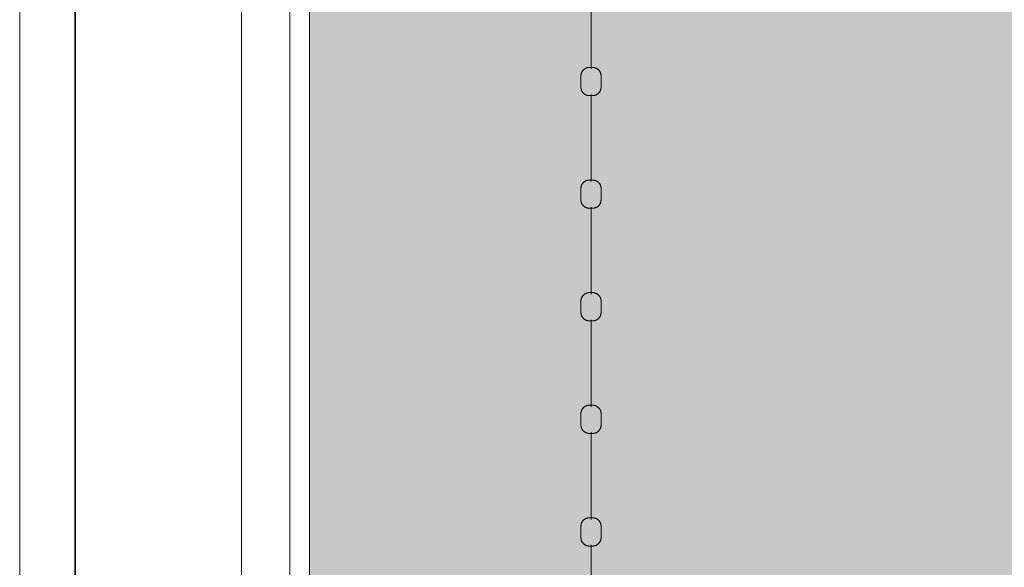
# Model space of a CAD drawing. Header units: millimetres. Extents: x 2016 to 102618, y -16590 to 68005.
# Tile 330 of 654: x 67985 to 69734, y 48157 to 49130. Entities that reach past the tile are written whole.
import ezdxf

# ---------------------------------------------------------------- set-up
doc = ezdxf.new("R2010")
doc.units = ezdxf.units.MM
for name, color, linetype, lineweight in [('A-DETL', 90, 'Continuous', 18), ('A-DETL-MBND', 5, 'Continuous', 13), ('A-FLOR', 192, 'Continuous', 13), ('A-WALL', 113, 'Continuous', 13), ('Q-SPCQ', 91, 'Continuous', 13)]:
    doc.layers.add(name, color=color, linetype=linetype, lineweight=lineweight)
doc.layers.add('Water', color=131, linetype='Continuous')

# ---------------------------------------------------------------- blocks, each defined once
blk = doc.blocks.new('43_VCS_SE_goot_rooster_schuin - 28_VCS_RVS wand-gootrooster 25000mm-4108952-00 Begane grond')
at = {"layer": 'Q-SPCQ'}
for p, q in [((-10470.3, 147.1), (5257.2, 147.1)), ((5256.7, 145.8), (-10470.3, 145.8)), ((-10470.2, -148.8), (5144.4, -148.8))]:
    blk.add_line(p, q, dxfattribs=at)
blk = doc.blocks.new('89_VCS_SE_drijflijn - drijflijn-V276-00 Begane grond')
at = {"layer": 'Q-SPCQ'}
for p, q in [((-832.8, 17.8), (-853.3, 17.8)), ((-632.8, 17.8), (-653.3, 17.8)), ((-432.8, 17.8), (-453.3, 17.8)), ((-232.8, 17.8), (-253.3, 17.8)), ((-32.8, 17.8), (-53.3, 17.8)), ((-1020.1, 0), (-865.4, 0)), ((-820.1, 0), (-665.4, 0)), ((-620.1, 0), (-465.4, 0)), ((-420.1, 0), (-265.4, 0)), ((-220.1, 0), (-65.4, 0)), ((-20.1, 0), (134.6, 0)), ((-853.3, -17.8), (-832.8, -17.8)), ((-653.3, -17.8), (-632.8, -17.8)), ((-453.3, -17.8), (-432.8, -17.8)), ((-253.3, -17.8), (-232.8, -17.8)), ((-53.3, -17.8), (-32.8, -17.8))]:
    blk.add_line(p, q, dxfattribs=at)
at = {"layer": 'Q-SPCQ', "flags": 128}
for points in [[(-868.1, 3), (-868.1, 3.6), (-868.1, 4.2), (-868, 4.8), (-867.9, 5.4), (-867.8, 5.9), (-867.7, 6.5), (-867.5, 7.1), (-867.4, 7.7), (-867.2, 8.2), (-867, 8.8), (-866.7, 9.3), (-866.4, 9.9), (-866.2, 10.4), (-865.9, 10.9), (-865.5, 11.4), (-865.2, 11.9), (-864.8, 12.3), (-864.4, 12.8), (-864, 13.2), (-863.6, 13.6), (-863.2, 14.1), (-862.7, 14.4), (-862.3, 14.8), (-861.8, 15.2), (-861.3, 15.5), (-860.8, 15.8), (-860.3, 16.1), (-859.7, 16.4), (-859.2, 16.6), (-858.7, 16.8), (-858.1, 17), (-857.5, 17.2), (-857, 17.4), (-856.4, 17.5), (-855.8, 17.6), (-855.2, 17.7), (-854.6, 17.8), (-854, 17.8), (-853.4, 17.8), (-853.3, 17.8)], [(-832.8, 17.8), (-832.2, 17.8), (-831.6, 17.8), (-831.1, 17.7), (-830.5, 17.7), (-829.9, 17.5), (-829.3, 17.4), (-828.8, 17.3), (-828.2, 17.1), (-827.6, 16.9), (-827.1, 16.7), (-826.6, 16.4), (-826, 16.2), (-825.5, 15.9), (-825, 15.6), (-824.5, 15.3), (-824, 14.9), (-823.6, 14.6), (-823.1, 14.2), (-822.7, 13.8), (-822.3, 13.4), (-821.9, 13), (-821.5, 12.5), (-821.1, 12.1), (-820.8, 11.6), (-820.5, 11.1), (-820.1, 10.6), (-819.9, 10.1), (-819.6, 9.6), (-819.3, 9), (-819.1, 8.5), (-818.9, 7.9), (-818.7, 7.4), (-818.6, 6.8), (-818.5, 6.2), (-818.3, 5.7), (-818.3, 5.1), (-818.2, 4.5), (-818.1, 3.9), (-818.1, 3.3), (-818.1, 3.2)], [(-668.1, 3), (-668.1, 3.6), (-668.1, 4.2), (-668, 4.8), (-667.9, 5.4), (-667.8, 5.9), (-667.7, 6.5), (-667.5, 7.1), (-667.4, 7.7), (-667.2, 8.2), (-667, 8.8), (-666.7, 9.3), (-666.4, 9.9), (-666.2, 10.4), (-665.9, 10.9), (-665.5, 11.4), (-665.2, 11.9), (-664.8, 12.3), (-664.4, 12.8), (-664, 13.2), (-663.6, 13.6), (-663.2, 14.1), (-662.7, 14.4), (-662.3, 14.8), (-661.8, 15.2), (-661.3, 15.5), (-660.8, 15.8), (-660.3, 16.1), (-659.7, 16.4), (-659.2, 16.6), (-658.7, 16.8), (-658.1, 17), (-657.5, 17.2), (-657, 17.4), (-656.4, 17.5), (-655.8, 17.6), (-655.2, 17.7), (-654.6, 17.8), (-654, 17.8), (-653.4, 17.8), (-653.3, 17.8)], [(-632.8, 17.8), (-632.2, 17.8), (-631.6, 17.8), (-631.1, 17.7), (-630.5, 17.7), (-629.9, 17.5), (-629.3, 17.4), (-628.8, 17.3), (-628.2, 17.1), (-627.6, 16.9), (-627.1, 16.7), (-626.6, 16.4), (-626, 16.2), (-625.5, 15.9), (-625, 15.6), (-624.5, 15.3), (-624, 14.9), (-623.6, 14.6), (-623.1, 14.2), (-622.7, 13.8), (-622.3, 13.4), (-621.9, 13), (-621.5, 12.5), (-621.1, 12.1), (-620.8, 11.6), (-620.5, 11.1), (-620.1, 10.6), (-619.9, 10.1), (-619.6, 9.6), (-619.3, 9), (-619.1, 8.5), (-618.9, 7.9), (-618.7, 7.4), (-618.6, 6.8), (-618.5, 6.2), (-618.3, 5.7), (-618.3, 5.1), (-618.2, 4.5), (-618.1, 3.9), (-618.1, 3.3), (-618.1, 3.2)], [(-468.1, 3), (-468.1, 3.6), (-468.1, 4.2), (-468, 4.8), (-467.9, 5.4), (-467.8, 5.9), (-467.7, 6.5), (-467.5, 7.1), (-467.4, 7.7), (-467.2, 8.2), (-467, 8.8), (-466.7, 9.3), (-466.4, 9.9), (-466.2, 10.4), (-465.9, 10.9), (-465.5, 11.4), (-465.2, 11.9), (-464.8, 12.3), (-464.4, 12.8), (-464, 13.2), (-463.6, 13.6), (-463.2, 14.1), (-462.7, 14.4), (-462.3, 14.8), (-461.8, 15.2), (-461.3, 15.5), (-460.8, 15.8), (-460.3, 16.1), (-459.7, 16.4), (-459.2, 16.6), (-458.7, 16.8), (-458.1, 17), (-457.5, 17.2), (-457, 17.4), (-456.4, 17.5), (-455.8, 17.6), (-455.2, 17.7), (-454.6, 17.8), (-454, 17.8), (-453.4, 17.8), (-453.3, 17.8)], [(-432.8, 17.8), (-432.2, 17.8), (-431.6, 17.8), (-431.1, 17.7), (-430.5, 17.7), (-429.9, 17.5), (-429.3, 17.4), (-428.8, 17.3), (-428.2, 17.1), (-427.6, 16.9), (-427.1, 16.7), (-426.6, 16.4), (-426, 16.2), (-425.5, 15.9), (-425, 15.6), (-424.5, 15.3), (-424, 14.9), (-423.6, 14.6), (-423.1, 14.2), (-422.7, 13.8), (-422.3, 13.4), (-421.9, 13), (-421.5, 12.5), (-421.1, 12.1), (-420.8, 11.6), (-420.5, 11.1), (-420.1, 10.6), (-419.9, 10.1), (-419.6, 9.6), (-419.3, 9), (-419.1, 8.5), (-418.9, 7.9), (-418.7, 7.4), (-418.6, 6.8), (-418.5, 6.2), (-418.3, 5.7), (-418.3, 5.1), (-418.2, 4.5), (-418.1, 3.9), (-418.1, 3.3), (-418.1, 3.2)], [(-268.1, 3), (-268.1, 3.6), (-268.1, 4.2), (-268, 4.8), (-267.9, 5.4), (-267.8, 5.9), (-267.7, 6.5), (-267.5, 7.1), (-267.4, 7.7), (-267.2, 8.2), (-267, 8.8), (-266.7, 9.3), (-266.4, 9.9), (-266.2, 10.4), (-265.9, 10.9), (-265.5, 11.4), (-265.2, 11.9), (-264.8, 12.3), (-264.4, 12.8), (-264, 13.2), (-263.6, 13.6), (-263.2, 14.1), (-262.7, 14.4), (-262.3, 14.8), (-261.8, 15.2), (-261.3, 15.5), (-260.8, 15.8), (-260.3, 16.1), (-259.7, 16.4), (-259.2, 16.6), (-258.7, 16.8), (-258.1, 17), (-257.5, 17.2), (-257, 17.4), (-256.4, 17.5), (-255.8, 17.6), (-255.2, 17.7), (-254.6, 17.8), (-254, 17.8), (-253.4, 17.8), (-253.3, 17.8)], [(-232.8, 17.8), (-232.2, 17.8), (-231.6, 17.8), (-231.1, 17.7), (-230.5, 17.7), (-229.9, 17.5), (-229.3, 17.4), (-228.8, 17.3), (-228.2, 17.1), (-227.6, 16.9), (-227.1, 16.7), (-226.6, 16.4), (-226, 16.2), (-225.5, 15.9), (-225, 15.6), (-224.5, 15.3), (-224, 14.9), (-223.6, 14.6), (-223.1, 14.2), (-222.7, 13.8), (-222.3, 13.4), (-221.9, 13), (-221.5, 12.5), (-221.1, 12.1), (-220.8, 11.6), (-220.5, 11.1), (-220.1, 10.6), (-219.9, 10.1), (-219.6, 9.6), (-219.3, 9), (-219.1, 8.5), (-218.9, 7.9), (-218.7, 7.4), (-218.6, 6.8), (-218.5, 6.2), (-218.3, 5.7), (-218.3, 5.1), (-218.2, 4.5), (-218.1, 3.9), (-218.1, 3.3), (-218.1, 3.2)], [(-68.1, 3), (-68.1, 3.6), (-68.1, 4.2), (-68, 4.8), (-67.9, 5.4), (-67.8, 5.9), (-67.7, 6.5), (-67.5, 7.1), (-67.4, 7.7), (-67.2, 8.2), (-67, 8.8), (-66.7, 9.3), (-66.4, 9.9), (-66.2, 10.4), (-65.9, 10.9), (-65.5, 11.4), (-65.2, 11.9), (-64.8, 12.3), (-64.4, 12.8), (-64, 13.2), (-63.6, 13.6), (-63.2, 14.1), (-62.7, 14.4), (-62.3, 14.8), (-61.8, 15.2), (-61.3, 15.5), (-60.8, 15.8), (-60.3, 16.1), (-59.7, 16.4), (-59.2, 16.6), (-58.7, 16.8), (-58.1, 17), (-57.5, 17.2), (-57, 17.4), (-56.4, 17.5), (-55.8, 17.6), (-55.2, 17.7), (-54.6, 17.8), (-54, 17.8), (-53.4, 17.8), (-53.3, 17.8)], [(-32.8, 17.8), (-32.2, 17.8), (-31.6, 17.8), (-31.1, 17.7), (-30.5, 17.7), (-29.9, 17.5), (-29.3, 17.4), (-28.8, 17.3), (-28.2, 17.1), (-27.6, 16.9), (-27.1, 16.7), (-26.6, 16.4), (-26, 16.2), (-25.5, 15.9), (-25, 15.6), (-24.5, 15.3), (-24, 14.9), (-23.6, 14.6), (-23.1, 14.2), (-22.7, 13.8), (-22.3, 13.4), (-21.9, 13), (-21.5, 12.5), (-21.1, 12.1), (-20.8, 11.6), (-20.5, 11.1), (-20.1, 10.6), (-19.9, 10.1), (-19.6, 9.6), (-19.3, 9), (-19.1, 8.5), (-18.9, 7.9), (-18.7, 7.4), (-18.6, 6.8), (-18.5, 6.2), (-18.3, 5.7), (-18.3, 5.1), (-18.2, 4.5), (-18.1, 3.9), (-18.1, 3.3), (-18.1, 3.2)], [(-868.1, -3), (-868.1, -3), (-868.1, -3), (-868.1, -3), (-868.1, -3), (-868.1, -2.9), (-868.1, -2.9), (-868.1, -2.9), (-868.1, -2.8), (-868.1, -2.8), (-868.1, -2.8), (-868.1, -2.7), (-868.1, -2.7), (-868.1, -2.6), (-868.1, -2.5), (-868.1, -2.5), (-868.1, -2.4), (-868.1, -2.3), (-868.1, -2.3), (-868.1, -2.2), (-868.1, -2.1), (-868.1, -2), (-868.1, -1.9), (-868.1, -1.8), (-868.1, -1.7), (-868.1, -1.6), (-868.1, -1.5), (-868.1, -1.4), (-868.1, -1.3), (-868.1, -1.2), (-868.1, -1.1), (-868.1, -1), (-868.1, -0.9), (-868.1, -0.7), (-868.1, -0.6), (-868.1, -0.5), (-868.1, -0.4), (-868.1, -0.3), (-868.1, -0.2), (-868.1, 0), (-868.1, 0.1), (-868.1, 0.2), (-868.1, 0.3), (-868.1, 0.4), (-868.1, 0.6), (-868.1, 0.7), (-868.1, 0.8), (-868.1, 0.9), (-868.1, 1), (-868.1, 1.1), (-868.1, 1.2), (-868.1, 1.4), (-868.1, 1.5), (-868.1, 1.6), (-868.1, 1.7), (-868.1, 1.8), (-868.1, 1.9), (-868.1, 2), (-868.1, 2), (-868.1, 2.1), (-868.1, 2.2), (-868.1, 2.3), (-868.1, 2.4), (-868.1, 2.4), (-868.1, 2.5), (-868.1, 2.6), (-868.1, 2.6), (-868.1, 2.7), (-868.1, 2.7), (-868.1, 2.8), (-868.1, 2.8), (-868.1, 2.9), (-868.1, 2.9), (-868.1, 2.9), (-868.1, 3), (-868.1, 3), (-868.1, 3), (-868.1, 3), (-868.1, 3)], [(-868.1, 3), (-868.1, 3), (-868.1, 3), (-868.1, 3), (-868.1, 3), (-868.1, 2.9), (-868.1, 2.9), (-868.1, 2.9), (-868.1, 2.8), (-868.1, 2.8), (-868.1, 2.8), (-868.1, 2.7), (-868.1, 2.7), (-868.1, 2.6), (-868.1, 2.5), (-868.1, 2.5), (-868.1, 2.4), (-868.1, 2.3), (-868.1, 2.3), (-868.1, 2.2), (-868.1, 2.1), (-868.1, 2), (-868.1, 1.9), (-868.1, 1.8), (-868.1, 1.7), (-868.1, 1.6), (-868.1, 1.5), (-868.1, 1.4), (-868.1, 1.3), (-868.1, 1.2), (-868.1, 1.1), (-868.1, 1), (-868.1, 0.9), (-868.1, 0.7), (-868.1, 0.6), (-868.1, 0.5), (-868.1, 0.4), (-868.1, 0.3), (-868.1, 0.2), (-868.1, 0), (-868.1, -0.1), (-868.1, -0.2), (-868.1, -0.3), (-868.1, -0.4), (-868.1, -0.6), (-868.1, -0.7), (-868.1, -0.8), (-868.1, -0.9), (-868.1, -1), (-868.1, -1.1), (-868.1, -1.2), (-868.1, -1.4), (-868.1, -1.5), (-868.1, -1.6), (-868.1, -1.7), (-868.1, -1.8), (-868.1, -1.9), (-868.1, -2), (-868.1, -2), (-868.1, -2.1), (-868.1, -2.2), (-868.1, -2.3), (-868.1, -2.4), (-868.1, -2.4), (-868.1, -2.5), (-868.1, -2.6), (-868.1, -2.6), (-868.1, -2.7), (-868.1, -2.7), (-868.1, -2.8), (-868.1, -2.8), (-868.1, -2.9), (-868.1, -2.9), (-868.1, -2.9), (-868.1, -3), (-868.1, -3), (-868.1, -3), (-868.1, -3), (-868.1, -3)], [(-818.1, 3.2), (-818.1, 3.2), (-818.1, 3.1), (-818.1, 3.1), (-818.1, 3.1), (-818.1, 3.1), (-818.1, 3.1), (-818.1, 3), (-818.1, 3), (-818.1, 3), (-818.1, 2.9), (-818.1, 2.9), (-818.1, 2.8), (-818.1, 2.7), (-818.1, 2.7), (-818.1, 2.6), (-818.1, 2.5), (-818.1, 2.5), (-818.1, 2.4), (-818.1, 2.3), (-818.1, 2.2), (-818.1, 2.1), (-818.1, 2), (-818.1, 1.9), (-818.1, 1.8), (-818.1, 1.7), (-818.1, 1.6), (-818.1, 1.5), (-818.1, 1.4), (-818.1, 1.3), (-818.1, 1.1), (-818.1, 1), (-818.1, 0.9), (-818.1, 0.8), (-818.1, 0.7), (-818.1, 0.5), (-818.1, 0.4), (-818.1, 0.3), (-818.1, 0.2), (-818.1, 0), (-818.1, -0.1), (-818.1, -0.2), (-818.1, -0.3), (-818.1, -0.5), (-818.1, -0.6), (-818.1, -0.7), (-818.1, -0.8), (-818.1, -1), (-818.1, -1.1), (-818.1, -1.2), (-818.1, -1.3), (-818.1, -1.4), (-818.1, -1.5), (-818.1, -1.6), (-818.1, -1.8), (-818.1, -1.9), (-818.1, -2), (-818.1, -2.1), (-818.1, -2.2), (-818.1, -2.2), (-818.1, -2.3), (-818.1, -2.4), (-818.1, -2.5), (-818.1, -2.6), (-818.1, -2.6), (-818.1, -2.7), (-818.1, -2.8), (-818.1, -2.8), (-818.1, -2.9), (-818.1, -2.9), (-818.1, -3), (-818.1, -3), (-818.1, -3.1), (-818.1, -3.1), (-818.1, -3.1), (-818.1, -3.1), (-818.1, -3.1), (-818.1, -3.2), (-818.1, -3.2)], [(-818.1, -3.2), (-818.1, -3.2), (-818.1, -3.1), (-818.1, -3.1), (-818.1, -3.1), (-818.1, -3.1), (-818.1, -3.1), (-818.1, -3), (-818.1, -3), (-818.1, -3), (-818.1, -2.9), (-818.1, -2.9), (-818.1, -2.8), (-818.1, -2.7), (-818.1, -2.7), (-818.1, -2.6), (-818.1, -2.5), (-818.1, -2.5), (-818.1, -2.4), (-818.1, -2.3), (-818.1, -2.2), (-818.1, -2.1), (-818.1, -2), (-818.1, -1.9), (-818.1, -1.8), (-818.1, -1.7), (-818.1, -1.6), (-818.1, -1.5), (-818.1, -1.4), (-818.1, -1.3), (-818.1, -1.1), (-818.1, -1), (-818.1, -0.9), (-818.1, -0.8), (-818.1, -0.7), (-818.1, -0.5), (-818.1, -0.4), (-818.1, -0.3), (-818.1, -0.2), (-818.1, 0), (-818.1, 0.1), (-818.1, 0.2), (-818.1, 0.3), (-818.1, 0.5), (-818.1, 0.6), (-818.1, 0.7), (-818.1, 0.8), (-818.1, 1), (-818.1, 1.1), (-818.1, 1.2), (-818.1, 1.3), (-818.1, 1.4), (-818.1, 1.5), (-818.1, 1.6), (-818.1, 1.8), (-818.1, 1.9), (-818.1, 2), (-818.1, 2.1), (-818.1, 2.2), (-818.1, 2.2), (-818.1, 2.3), (-818.1, 2.4), (-818.1, 2.5), (-818.1, 2.6), (-818.1, 2.6), (-818.1, 2.7), (-818.1, 2.8), (-818.1, 2.8), (-818.1, 2.9), (-818.1, 2.9), (-818.1, 3), (-818.1, 3), (-818.1, 3.1), (-818.1, 3.1), (-818.1, 3.1), (-818.1, 3.1), (-818.1, 3.1), (-818.1, 3.2), (-818.1, 3.2)], [(-668.1, -3), (-668.1, -3), (-668.1, -3), (-668.1, -3), (-668.1, -3), (-668.1, -2.9), (-668.1, -2.9), (-668.1, -2.9), (-668.1, -2.8), (-668.1, -2.8), (-668.1, -2.8), (-668.1, -2.7), (-668.1, -2.7), (-668.1, -2.6), (-668.1, -2.5), (-668.1, -2.5), (-668.1, -2.4), (-668.1, -2.3), (-668.1, -2.3), (-668.1, -2.2), (-668.1, -2.1), (-668.1, -2), (-668.1, -1.9), (-668.1, -1.8), (-668.1, -1.7), (-668.1, -1.6), (-668.1, -1.5), (-668.1, -1.4), (-668.1, -1.3), (-668.1, -1.2), (-668.1, -1.1), (-668.1, -1), (-668.1, -0.9), (-668.1, -0.7), (-668.1, -0.6), (-668.1, -0.5), (-668.1, -0.4), (-668.1, -0.3), (-668.1, -0.2), (-668.1, 0), (-668.1, 0.1), (-668.1, 0.2), (-668.1, 0.3), (-668.1, 0.4), (-668.1, 0.6), (-668.1, 0.7), (-668.1, 0.8), (-668.1, 0.9), (-668.1, 1), (-668.1, 1.1), (-668.1, 1.2), (-668.1, 1.4), (-668.1, 1.5), (-668.1, 1.6), (-668.1, 1.7), (-668.1, 1.8), (-668.1, 1.9), (-668.1, 2), (-668.1, 2), (-668.1, 2.1), (-668.1, 2.2), (-668.1, 2.3), (-668.1, 2.4), (-668.1, 2.4), (-668.1, 2.5), (-668.1, 2.6), (-668.1, 2.6), (-668.1, 2.7), (-668.1, 2.7), (-668.1, 2.8), (-668.1, 2.8), (-668.1, 2.9), (-668.1, 2.9), (-668.1, 2.9), (-668.1, 3), (-668.1, 3), (-668.1, 3), (-668.1, 3), (-668.1, 3)], [(-668.1, 3), (-668.1, 3), (-668.1, 3), (-668.1, 3), (-668.1, 3), (-668.1, 2.9), (-668.1, 2.9), (-668.1, 2.9), (-668.1, 2.8), (-668.1, 2.8), (-668.1, 2.8), (-668.1, 2.7), (-668.1, 2.7), (-668.1, 2.6), (-668.1, 2.5), (-668.1, 2.5), (-668.1, 2.4), (-668.1, 2.3), (-668.1, 2.3), (-668.1, 2.2), (-668.1, 2.1), (-668.1, 2), (-668.1, 1.9), (-668.1, 1.8), (-668.1, 1.7), (-668.1, 1.6), (-668.1, 1.5), (-668.1, 1.4), (-668.1, 1.3), (-668.1, 1.2), (-668.1, 1.1), (-668.1, 1), (-668.1, 0.9), (-668.1, 0.7), (-668.1, 0.6), (-668.1, 0.5), (-668.1, 0.4), (-668.1, 0.3), (-668.1, 0.2), (-668.1, 0), (-668.1, -0.1), (-668.1, -0.2), (-668.1, -0.3), (-668.1, -0.4), (-668.1, -0.6), (-668.1, -0.7), (-668.1, -0.8), (-668.1, -0.9), (-668.1, -1), (-668.1, -1.1), (-668.1, -1.2), (-668.1, -1.4), (-668.1, -1.5), (-668.1, -1.6), (-668.1, -1.7), (-668.1, -1.8), (-668.1, -1.9), (-668.1, -2), (-668.1, -2), (-668.1, -2.1), (-668.1, -2.2), (-668.1, -2.3), (-668.1, -2.4), (-668.1, -2.4), (-668.1, -2.5), (-668.1, -2.6), (-668.1, -2.6), (-668.1, -2.7), (-668.1, -2.7), (-668.1, -2.8), (-668.1, -2.8), (-668.1, -2.9), (-668.1, -2.9), (-668.1, -2.9), (-668.1, -3), (-668.1, -3), (-668.1, -3), (-668.1, -3), (-668.1, -3)], [(-618.1, 3.2), (-618.1, 3.2), (-618.1, 3.1), (-618.1, 3.1), (-618.1, 3.1), (-618.1, 3.1), (-618.1, 3.1), (-618.1, 3), (-618.1, 3), (-618.1, 3), (-618.1, 2.9), (-618.1, 2.9), (-618.1, 2.8), (-618.1, 2.7), (-618.1, 2.7), (-618.1, 2.6), (-618.1, 2.5), (-618.1, 2.5), (-618.1, 2.4), (-618.1, 2.3), (-618.1, 2.2), (-618.1, 2.1), (-618.1, 2), (-618.1, 1.9), (-618.1, 1.8), (-618.1, 1.7), (-618.1, 1.6), (-618.1, 1.5), (-618.1, 1.4), (-618.1, 1.3), (-618.1, 1.1), (-618.1, 1), (-618.1, 0.9), (-618.1, 0.8), (-618.1, 0.7), (-618.1, 0.5), (-618.1, 0.4), (-618.1, 0.3), (-618.1, 0.2), (-618.1, 0), (-618.1, -0.1), (-618.1, -0.2), (-618.1, -0.3), (-618.1, -0.5), (-618.1, -0.6), (-618.1, -0.7), (-618.1, -0.8), (-618.1, -1), (-618.1, -1.1), (-618.1, -1.2), (-618.1, -1.3), (-618.1, -1.4), (-618.1, -1.5), (-618.1, -1.6), (-618.1, -1.8), (-618.1, -1.9), (-618.1, -2), (-618.1, -2.1), (-618.1, -2.2), (-618.1, -2.2), (-618.1, -2.3), (-618.1, -2.4), (-618.1, -2.5), (-618.1, -2.6), (-618.1, -2.6), (-618.1, -2.7), (-618.1, -2.8), (-618.1, -2.8), (-618.1, -2.9), (-618.1, -2.9), (-618.1, -3), (-618.1, -3), (-618.1, -3.1), (-618.1, -3.1), (-618.1, -3.1), (-618.1, -3.1), (-618.1, -3.1), (-618.1, -3.2), (-618.1, -3.2)], [(-618.1, -3.2), (-618.1, -3.2), (-618.1, -3.1), (-618.1, -3.1), (-618.1, -3.1), (-618.1, -3.1), (-618.1, -3.1), (-618.1, -3), (-618.1, -3), (-618.1, -3), (-618.1, -2.9), (-618.1, -2.9), (-618.1, -2.8), (-618.1, -2.7), (-618.1, -2.7), (-618.1, -2.6), (-618.1, -2.5), (-618.1, -2.5), (-618.1, -2.4), (-618.1, -2.3), (-618.1, -2.2), (-618.1, -2.1), (-618.1, -2), (-618.1, -1.9), (-618.1, -1.8), (-618.1, -1.7), (-618.1, -1.6), (-618.1, -1.5), (-618.1, -1.4), (-618.1, -1.3), (-618.1, -1.1), (-618.1, -1), (-618.1, -0.9), (-618.1, -0.8), (-618.1, -0.7), (-618.1, -0.5), (-618.1, -0.4), (-618.1, -0.3), (-618.1, -0.2), (-618.1, 0), (-618.1, 0.1), (-618.1, 0.2), (-618.1, 0.3), (-618.1, 0.5), (-618.1, 0.6), (-618.1, 0.7), (-618.1, 0.8), (-618.1, 1), (-618.1, 1.1), (-618.1, 1.2), (-618.1, 1.3), (-618.1, 1.4), (-618.1, 1.5), (-618.1, 1.6), (-618.1, 1.8), (-618.1, 1.9), (-618.1, 2), (-618.1, 2.1), (-618.1, 2.2), (-618.1, 2.2), (-618.1, 2.3), (-618.1, 2.4), (-618.1, 2.5), (-618.1, 2.6), (-618.1, 2.6), (-618.1, 2.7), (-618.1, 2.8), (-618.1, 2.8), (-618.1, 2.9), (-618.1, 2.9), (-618.1, 3), (-618.1, 3), (-618.1, 3.1), (-618.1, 3.1), (-618.1, 3.1), (-618.1, 3.1), (-618.1, 3.1), (-618.1, 3.2), (-618.1, 3.2)], [(-468.1, -3), (-468.1, -3), (-468.1, -3), (-468.1, -3), (-468.1, -3), (-468.1, -2.9), (-468.1, -2.9), (-468.1, -2.9), (-468.1, -2.8), (-468.1, -2.8), (-468.1, -2.8), (-468.1, -2.7), (-468.1, -2.7), (-468.1, -2.6), (-468.1, -2.5), (-468.1, -2.5), (-468.1, -2.4), (-468.1, -2.3), (-468.1, -2.3), (-468.1, -2.2), (-468.1, -2.1), (-468.1, -2), (-468.1, -1.9), (-468.1, -1.8), (-468.1, -1.7), (-468.1, -1.6), (-468.1, -1.5), (-468.1, -1.4), (-468.1, -1.3), (-468.1, -1.2), (-468.1, -1.1), (-468.1, -1), (-468.1, -0.9), (-468.1, -0.7), (-468.1, -0.6), (-468.1, -0.5), (-468.1, -0.4), (-468.1, -0.3), (-468.1, -0.2), (-468.1, 0), (-468.1, 0.1), (-468.1, 0.2), (-468.1, 0.3), (-468.1, 0.4), (-468.1, 0.6), (-468.1, 0.7), (-468.1, 0.8), (-468.1, 0.9), (-468.1, 1), (-468.1, 1.1), (-468.1, 1.2), (-468.1, 1.4), (-468.1, 1.5), (-468.1, 1.6), (-468.1, 1.7), (-468.1, 1.8), (-468.1, 1.9), (-468.1, 2), (-468.1, 2), (-468.1, 2.1), (-468.1, 2.2), (-468.1, 2.3), (-468.1, 2.4), (-468.1, 2.4), (-468.1, 2.5), (-468.1, 2.6), (-468.1, 2.6), (-468.1, 2.7), (-468.1, 2.7), (-468.1, 2.8), (-468.1, 2.8), (-468.1, 2.9), (-468.1, 2.9), (-468.1, 2.9), (-468.1, 3), (-468.1, 3), (-468.1, 3), (-468.1, 3), (-468.1, 3)], [(-468.1, 3), (-468.1, 3), (-468.1, 3), (-468.1, 3), (-468.1, 3), (-468.1, 2.9), (-468.1, 2.9), (-468.1, 2.9), (-468.1, 2.8), (-468.1, 2.8), (-468.1, 2.8), (-468.1, 2.7), (-468.1, 2.7), (-468.1, 2.6), (-468.1, 2.5), (-468.1, 2.5), (-468.1, 2.4), (-468.1, 2.3), (-468.1, 2.3), (-468.1, 2.2), (-468.1, 2.1), (-468.1, 2), (-468.1, 1.9), (-468.1, 1.8), (-468.1, 1.7), (-468.1, 1.6), (-468.1, 1.5), (-468.1, 1.4), (-468.1, 1.3), (-468.1, 1.2), (-468.1, 1.1), (-468.1, 1), (-468.1, 0.9), (-468.1, 0.7), (-468.1, 0.6), (-468.1, 0.5), (-468.1, 0.4), (-468.1, 0.3), (-468.1, 0.2), (-468.1, 0), (-468.1, -0.1), (-468.1, -0.2), (-468.1, -0.3), (-468.1, -0.4), (-468.1, -0.6), (-468.1, -0.7), (-468.1, -0.8), (-468.1, -0.9), (-468.1, -1), (-468.1, -1.1), (-468.1, -1.2), (-468.1, -1.4), (-468.1, -1.5), (-468.1, -1.6), (-468.1, -1.7), (-468.1, -1.8), (-468.1, -1.9), (-468.1, -2), (-468.1, -2), (-468.1, -2.1), (-468.1, -2.2), (-468.1, -2.3), (-468.1, -2.4), (-468.1, -2.4), (-468.1, -2.5), (-468.1, -2.6), (-468.1, -2.6), (-468.1, -2.7), (-468.1, -2.7), (-468.1, -2.8), (-468.1, -2.8), (-468.1, -2.9), (-468.1, -2.9), (-468.1, -2.9), (-468.1, -3), (-468.1, -3), (-468.1, -3), (-468.1, -3), (-468.1, -3)], [(-418.1, 3.2), (-418.1, 3.2), (-418.1, 3.1), (-418.1, 3.1), (-418.1, 3.1), (-418.1, 3.1), (-418.1, 3.1), (-418.1, 3), (-418.1, 3), (-418.1, 3), (-418.1, 2.9), (-418.1, 2.9), (-418.1, 2.8), (-418.1, 2.7), (-418.1, 2.7), (-418.1, 2.6), (-418.1, 2.5), (-418.1, 2.5), (-418.1, 2.4), (-418.1, 2.3), (-418.1, 2.2), (-418.1, 2.1), (-418.1, 2), (-418.1, 1.9), (-418.1, 1.8), (-418.1, 1.7), (-418.1, 1.6), (-418.1, 1.5), (-418.1, 1.4), (-418.1, 1.3), (-418.1, 1.1), (-418.1, 1), (-418.1, 0.9), (-418.1, 0.8), (-418.1, 0.7), (-418.1, 0.5), (-418.1, 0.4), (-418.1, 0.3), (-418.1, 0.2), (-418.1, 0), (-418.1, -0.1), (-418.1, -0.2), (-418.1, -0.3), (-418.1, -0.5), (-418.1, -0.6), (-418.1, -0.7), (-418.1, -0.8), (-418.1, -1), (-418.1, -1.1), (-418.1, -1.2), (-418.1, -1.3), (-418.1, -1.4), (-418.1, -1.5), (-418.1, -1.6), (-418.1, -1.8), (-418.1, -1.9), (-418.1, -2), (-418.1, -2.1), (-418.1, -2.2), (-418.1, -2.2), (-418.1, -2.3), (-418.1, -2.4), (-418.1, -2.5), (-418.1, -2.6), (-418.1, -2.6), (-418.1, -2.7), (-418.1, -2.8), (-418.1, -2.8), (-418.1, -2.9), (-418.1, -2.9), (-418.1, -3), (-418.1, -3), (-418.1, -3.1), (-418.1, -3.1), (-418.1, -3.1), (-418.1, -3.1), (-418.1, -3.1), (-418.1, -3.2), (-418.1, -3.2)], [(-418.1, -3.2), (-418.1, -3.2), (-418.1, -3.1), (-418.1, -3.1), (-418.1, -3.1), (-418.1, -3.1), (-418.1, -3.1), (-418.1, -3), (-418.1, -3), (-418.1, -3), (-418.1, -2.9), (-418.1, -2.9), (-418.1, -2.8), (-418.1, -2.7), (-418.1, -2.7), (-418.1, -2.6), (-418.1, -2.5), (-418.1, -2.5), (-418.1, -2.4), (-418.1, -2.3), (-418.1, -2.2), (-418.1, -2.1), (-418.1, -2), (-418.1, -1.9), (-418.1, -1.8), (-418.1, -1.7), (-418.1, -1.6), (-418.1, -1.5), (-418.1, -1.4), (-418.1, -1.3), (-418.1, -1.1), (-418.1, -1), (-418.1, -0.9), (-418.1, -0.8), (-418.1, -0.7), (-418.1, -0.5), (-418.1, -0.4), (-418.1, -0.3), (-418.1, -0.2), (-418.1, 0), (-418.1, 0.1), (-418.1, 0.2), (-418.1, 0.3), (-418.1, 0.5), (-418.1, 0.6), (-418.1, 0.7), (-418.1, 0.8), (-418.1, 1), (-418.1, 1.1), (-418.1, 1.2), (-418.1, 1.3), (-418.1, 1.4), (-418.1, 1.5), (-418.1, 1.6), (-418.1, 1.8), (-418.1, 1.9), (-418.1, 2), (-418.1, 2.1), (-418.1, 2.2), (-418.1, 2.2), (-418.1, 2.3), (-418.1, 2.4), (-418.1, 2.5), (-418.1, 2.6), (-418.1, 2.6), (-418.1, 2.7), (-418.1, 2.8), (-418.1, 2.8), (-418.1, 2.9), (-418.1, 2.9), (-418.1, 3), (-418.1, 3), (-418.1, 3.1), (-418.1, 3.1), (-418.1, 3.1), (-418.1, 3.1), (-418.1, 3.1), (-418.1, 3.2), (-418.1, 3.2)], [(-268.1, -3), (-268.1, -3), (-268.1, -3), (-268.1, -3), (-268.1, -3), (-268.1, -2.9), (-268.1, -2.9), (-268.1, -2.9), (-268.1, -2.8), (-268.1, -2.8), (-268.1, -2.8), (-268.1, -2.7), (-268.1, -2.7), (-268.1, -2.6), (-268.1, -2.5), (-268.1, -2.5), (-268.1, -2.4), (-268.1, -2.3), (-268.1, -2.3), (-268.1, -2.2), (-268.1, -2.1), (-268.1, -2), (-268.1, -1.9), (-268.1, -1.8), (-268.1, -1.7), (-268.1, -1.6), (-268.1, -1.5), (-268.1, -1.4), (-268.1, -1.3), (-268.1, -1.2), (-268.1, -1.1), (-268.1, -1), (-268.1, -0.9), (-268.1, -0.7), (-268.1, -0.6), (-268.1, -0.5), (-268.1, -0.4), (-268.1, -0.3), (-268.1, -0.2), (-268.1, 0), (-268.1, 0.1), (-268.1, 0.2), (-268.1, 0.3), (-268.1, 0.4), (-268.1, 0.6), (-268.1, 0.7), (-268.1, 0.8), (-268.1, 0.9), (-268.1, 1), (-268.1, 1.1), (-268.1, 1.2), (-268.1, 1.4), (-268.1, 1.5), (-268.1, 1.6), (-268.1, 1.7), (-268.1, 1.8), (-268.1, 1.9), (-268.1, 2), (-268.1, 2), (-268.1, 2.1), (-268.1, 2.2), (-268.1, 2.3), (-268.1, 2.4), (-268.1, 2.4), (-268.1, 2.5), (-268.1, 2.6), (-268.1, 2.6), (-268.1, 2.7), (-268.1, 2.7), (-268.1, 2.8), (-268.1, 2.8), (-268.1, 2.9), (-268.1, 2.9), (-268.1, 2.9), (-268.1, 3), (-268.1, 3), (-268.1, 3), (-268.1, 3), (-268.1, 3)], [(-268.1, 3), (-268.1, 3), (-268.1, 3), (-268.1, 3), (-268.1, 3), (-268.1, 2.9), (-268.1, 2.9), (-268.1, 2.9), (-268.1, 2.8), (-268.1, 2.8), (-268.1, 2.8), (-268.1, 2.7), (-268.1, 2.7), (-268.1, 2.6), (-268.1, 2.5), (-268.1, 2.5), (-268.1, 2.4), (-268.1, 2.3), (-268.1, 2.3), (-268.1, 2.2), (-268.1, 2.1), (-268.1, 2), (-268.1, 1.9), (-268.1, 1.8), (-268.1, 1.7), (-268.1, 1.6), (-268.1, 1.5), (-268.1, 1.4), (-268.1, 1.3), (-268.1, 1.2), (-268.1, 1.1), (-268.1, 1), (-268.1, 0.9), (-268.1, 0.7), (-268.1, 0.6), (-268.1, 0.5), (-268.1, 0.4), (-268.1, 0.3), (-268.1, 0.2), (-268.1, 0), (-268.1, -0.1), (-268.1, -0.2), (-268.1, -0.3), (-268.1, -0.4), (-268.1, -0.6), (-268.1, -0.7), (-268.1, -0.8), (-268.1, -0.9), (-268.1, -1), (-268.1, -1.1), (-268.1, -1.2), (-268.1, -1.4), (-268.1, -1.5), (-268.1, -1.6), (-268.1, -1.7), (-268.1, -1.8), (-268.1, -1.9), (-268.1, -2), (-268.1, -2), (-268.1, -2.1), (-268.1, -2.2), (-268.1, -2.3), (-268.1, -2.4), (-268.1, -2.4), (-268.1, -2.5), (-268.1, -2.6), (-268.1, -2.6), (-268.1, -2.7), (-268.1, -2.7), (-268.1, -2.8), (-268.1, -2.8), (-268.1, -2.9), (-268.1, -2.9), (-268.1, -2.9), (-268.1, -3), (-268.1, -3), (-268.1, -3), (-268.1, -3), (-268.1, -3)], [(-218.1, 3.2), (-218.1, 3.2), (-218.1, 3.1), (-218.1, 3.1), (-218.1, 3.1), (-218.1, 3.1), (-218.1, 3.1), (-218.1, 3), (-218.1, 3), (-218.1, 3), (-218.1, 2.9), (-218.1, 2.9), (-218.1, 2.8), (-218.1, 2.7), (-218.1, 2.7), (-218.1, 2.6), (-218.1, 2.5), (-218.1, 2.5), (-218.1, 2.4), (-218.1, 2.3), (-218.1, 2.2), (-218.1, 2.1), (-218.1, 2), (-218.1, 1.9), (-218.1, 1.8), (-218.1, 1.7), (-218.1, 1.6), (-218.1, 1.5), (-218.1, 1.4), (-218.1, 1.3), (-218.1, 1.1), (-218.1, 1), (-218.1, 0.9), (-218.1, 0.8), (-218.1, 0.7), (-218.1, 0.5), (-218.1, 0.4), (-218.1, 0.3), (-218.1, 0.2), (-218.1, 0), (-218.1, -0.1), (-218.1, -0.2), (-218.1, -0.3), (-218.1, -0.5), (-218.1, -0.6), (-218.1, -0.7), (-218.1, -0.8), (-218.1, -1), (-218.1, -1.1), (-218.1, -1.2), (-218.1, -1.3), (-218.1, -1.4), (-218.1, -1.5), (-218.1, -1.6), (-218.1, -1.8), (-218.1, -1.9), (-218.1, -2), (-218.1, -2.1), (-218.1, -2.2), (-218.1, -2.2), (-218.1, -2.3), (-218.1, -2.4), (-218.1, -2.5), (-218.1, -2.6), (-218.1, -2.6), (-218.1, -2.7), (-218.1, -2.8), (-218.1, -2.8), (-218.1, -2.9), (-218.1, -2.9), (-218.1, -3), (-218.1, -3), (-218.1, -3.1), (-218.1, -3.1), (-218.1, -3.1), (-218.1, -3.1), (-218.1, -3.1), (-218.1, -3.2), (-218.1, -3.2)], [(-218.1, -3.2), (-218.1, -3.2), (-218.1, -3.1), (-218.1, -3.1), (-218.1, -3.1), (-218.1, -3.1), (-218.1, -3.1), (-218.1, -3), (-218.1, -3), (-218.1, -3), (-218.1, -2.9), (-218.1, -2.9), (-218.1, -2.8), (-218.1, -2.7), (-218.1, -2.7), (-218.1, -2.6), (-218.1, -2.5), (-218.1, -2.5), (-218.1, -2.4), (-218.1, -2.3), (-218.1, -2.2), (-218.1, -2.1), (-218.1, -2), (-218.1, -1.9), (-218.1, -1.8), (-218.1, -1.7), (-218.1, -1.6), (-218.1, -1.5), (-218.1, -1.4), (-218.1, -1.3), (-218.1, -1.1), (-218.1, -1), (-218.1, -0.9), (-218.1, -0.8), (-218.1, -0.7), (-218.1, -0.5), (-218.1, -0.4), (-218.1, -0.3), (-218.1, -0.2), (-218.1, 0), (-218.1, 0.1), (-218.1, 0.2), (-218.1, 0.3), (-218.1, 0.5), (-218.1, 0.6), (-218.1, 0.7), (-218.1, 0.8), (-218.1, 1), (-218.1, 1.1), (-218.1, 1.2), (-218.1, 1.3), (-218.1, 1.4), (-218.1, 1.5), (-218.1, 1.6), (-218.1, 1.8), (-218.1, 1.9), (-218.1, 2), (-218.1, 2.1), (-218.1, 2.2), (-218.1, 2.2), (-218.1, 2.3), (-218.1, 2.4), (-218.1, 2.5), (-218.1, 2.6), (-218.1, 2.6), (-218.1, 2.7), (-218.1, 2.8), (-218.1, 2.8), (-218.1, 2.9), (-218.1, 2.9), (-218.1, 3), (-218.1, 3), (-218.1, 3.1), (-218.1, 3.1), (-218.1, 3.1), (-218.1, 3.1), (-218.1, 3.1), (-218.1, 3.2), (-218.1, 3.2)], [(-68.1, -3), (-68.1, -3), (-68.1, -3), (-68.1, -3), (-68.1, -3), (-68.1, -2.9), (-68.1, -2.9), (-68.1, -2.9), (-68.1, -2.8), (-68.1, -2.8), (-68.1, -2.8), (-68.1, -2.7), (-68.1, -2.7), (-68.1, -2.6), (-68.1, -2.5), (-68.1, -2.5), (-68.1, -2.4), (-68.1, -2.3), (-68.1, -2.3), (-68.1, -2.2), (-68.1, -2.1), (-68.1, -2), (-68.1, -1.9), (-68.1, -1.8), (-68.1, -1.7), (-68.1, -1.6), (-68.1, -1.5), (-68.1, -1.4), (-68.1, -1.3), (-68.1, -1.2), (-68.1, -1.1), (-68.1, -1), (-68.1, -0.9), (-68.1, -0.7), (-68.1, -0.6), (-68.1, -0.5), (-68.1, -0.4), (-68.1, -0.3), (-68.1, -0.2), (-68.1, 0), (-68.1, 0.1), (-68.1, 0.2), (-68.1, 0.3), (-68.1, 0.4), (-68.1, 0.6), (-68.1, 0.7), (-68.1, 0.8), (-68.1, 0.9), (-68.1, 1), (-68.1, 1.1), (-68.1, 1.2), (-68.1, 1.4), (-68.1, 1.5), (-68.1, 1.6), (-68.1, 1.7), (-68.1, 1.8), (-68.1, 1.9), (-68.1, 2), (-68.1, 2), (-68.1, 2.1), (-68.1, 2.2), (-68.1, 2.3), (-68.1, 2.4), (-68.1, 2.4), (-68.1, 2.5), (-68.1, 2.6), (-68.1, 2.6), (-68.1, 2.7), (-68.1, 2.7), (-68.1, 2.8), (-68.1, 2.8), (-68.1, 2.9), (-68.1, 2.9), (-68.1, 2.9), (-68.1, 3), (-68.1, 3), (-68.1, 3), (-68.1, 3), (-68.1, 3)], [(-68.1, 3), (-68.1, 3), (-68.1, 3), (-68.1, 3), (-68.1, 3), (-68.1, 2.9), (-68.1, 2.9), (-68.1, 2.9), (-68.1, 2.8), (-68.1, 2.8), (-68.1, 2.8), (-68.1, 2.7), (-68.1, 2.7), (-68.1, 2.6), (-68.1, 2.5), (-68.1, 2.5), (-68.1, 2.4), (-68.1, 2.3), (-68.1, 2.3), (-68.1, 2.2), (-68.1, 2.1), (-68.1, 2), (-68.1, 1.9), (-68.1, 1.8), (-68.1, 1.7), (-68.1, 1.6), (-68.1, 1.5), (-68.1, 1.4), (-68.1, 1.3), (-68.1, 1.2), (-68.1, 1.1), (-68.1, 1), (-68.1, 0.9), (-68.1, 0.7), (-68.1, 0.6), (-68.1, 0.5), (-68.1, 0.4), (-68.1, 0.3), (-68.1, 0.2), (-68.1, 0), (-68.1, -0.1), (-68.1, -0.2), (-68.1, -0.3), (-68.1, -0.4), (-68.1, -0.6), (-68.1, -0.7), (-68.1, -0.8), (-68.1, -0.9), (-68.1, -1), (-68.1, -1.1), (-68.1, -1.2), (-68.1, -1.4), (-68.1, -1.5), (-68.1, -1.6), (-68.1, -1.7), (-68.1, -1.8), (-68.1, -1.9), (-68.1, -2), (-68.1, -2), (-68.1, -2.1), (-68.1, -2.2), (-68.1, -2.3), (-68.1, -2.4), (-68.1, -2.4), (-68.1, -2.5), (-68.1, -2.6), (-68.1, -2.6), (-68.1, -2.7), (-68.1, -2.7), (-68.1, -2.8), (-68.1, -2.8), (-68.1, -2.9), (-68.1, -2.9), (-68.1, -2.9), (-68.1, -3), (-68.1, -3), (-68.1, -3), (-68.1, -3), (-68.1, -3)], [(-18.1, 3.2), (-18.1, 3.2), (-18.1, 3.1), (-18.1, 3.1), (-18.1, 3.1), (-18.1, 3.1), (-18.1, 3.1), (-18.1, 3), (-18.1, 3), (-18.1, 3), (-18.1, 2.9), (-18.1, 2.9), (-18.1, 2.8), (-18.1, 2.7), (-18.1, 2.7), (-18.1, 2.6), (-18.1, 2.5), (-18.1, 2.5), (-18.1, 2.4), (-18.1, 2.3), (-18.1, 2.2), (-18.1, 2.1), (-18.1, 2), (-18.1, 1.9), (-18.1, 1.8), (-18.1, 1.7), (-18.1, 1.6), (-18.1, 1.5), (-18.1, 1.4), (-18.1, 1.3), (-18.1, 1.1), (-18.1, 1), (-18.1, 0.9), (-18.1, 0.8), (-18.1, 0.7), (-18.1, 0.5), (-18.1, 0.4), (-18.1, 0.3), (-18.1, 0.2), (-18.1, 0), (-18.1, -0.1), (-18.1, -0.2), (-18.1, -0.3), (-18.1, -0.5), (-18.1, -0.6), (-18.1, -0.7), (-18.1, -0.8), (-18.1, -1), (-18.1, -1.1), (-18.1, -1.2), (-18.1, -1.3), (-18.1, -1.4), (-18.1, -1.5), (-18.1, -1.6), (-18.1, -1.8), (-18.1, -1.9), (-18.1, -2), (-18.1, -2.1), (-18.1, -2.2), (-18.1, -2.2), (-18.1, -2.3), (-18.1, -2.4), (-18.1, -2.5), (-18.1, -2.6), (-18.1, -2.6), (-18.1, -2.7), (-18.1, -2.8), (-18.1, -2.8), (-18.1, -2.9), (-18.1, -2.9), (-18.1, -3), (-18.1, -3), (-18.1, -3.1), (-18.1, -3.1), (-18.1, -3.1), (-18.1, -3.1), (-18.1, -3.1), (-18.1, -3.2), (-18.1, -3.2)], [(-18.1, -3.2), (-18.1, -3.2), (-18.1, -3.1), (-18.1, -3.1), (-18.1, -3.1), (-18.1, -3.1), (-18.1, -3.1), (-18.1, -3), (-18.1, -3), (-18.1, -3), (-18.1, -2.9), (-18.1, -2.9), (-18.1, -2.8), (-18.1, -2.7), (-18.1, -2.7), (-18.1, -2.6), (-18.1, -2.5), (-18.1, -2.5), (-18.1, -2.4), (-18.1, -2.3), (-18.1, -2.2), (-18.1, -2.1), (-18.1, -2), (-18.1, -1.9), (-18.1, -1.8), (-18.1, -1.7), (-18.1, -1.6), (-18.1, -1.5), (-18.1, -1.4), (-18.1, -1.3), (-18.1, -1.1), (-18.1, -1), (-18.1, -0.9), (-18.1, -0.8), (-18.1, -0.7), (-18.1, -0.5), (-18.1, -0.4), (-18.1, -0.3), (-18.1, -0.2), (-18.1, 0), (-18.1, 0.1), (-18.1, 0.2), (-18.1, 0.3), (-18.1, 0.5), (-18.1, 0.6), (-18.1, 0.7), (-18.1, 0.8), (-18.1, 1), (-18.1, 1.1), (-18.1, 1.2), (-18.1, 1.3), (-18.1, 1.4), (-18.1, 1.5), (-18.1, 1.6), (-18.1, 1.8), (-18.1, 1.9), (-18.1, 2), (-18.1, 2.1), (-18.1, 2.2), (-18.1, 2.2), (-18.1, 2.3), (-18.1, 2.4), (-18.1, 2.5), (-18.1, 2.6), (-18.1, 2.6), (-18.1, 2.7), (-18.1, 2.8), (-18.1, 2.8), (-18.1, 2.9), (-18.1, 2.9), (-18.1, 3), (-18.1, 3), (-18.1, 3.1), (-18.1, 3.1), (-18.1, 3.1), (-18.1, 3.1), (-18.1, 3.1), (-18.1, 3.2), (-18.1, 3.2)], [(-853.3, -17.8), (-853.9, -17.8), (-854.5, -17.8), (-855.1, -17.7), (-855.6, -17.7), (-856.2, -17.5), (-856.8, -17.4), (-857.4, -17.3), (-858, -17.1), (-858.5, -16.9), (-859.1, -16.7), (-859.6, -16.4), (-860.1, -16.2), (-860.7, -15.9), (-861.2, -15.6), (-861.7, -15.2), (-862.1, -14.9), (-862.6, -14.5), (-863.1, -14.2), (-863.5, -13.8), (-863.9, -13.3), (-864.3, -12.9), (-864.7, -12.5), (-865.1, -12), (-865.4, -11.5), (-865.8, -11), (-866.1, -10.5), (-866.4, -10), (-866.6, -9.5), (-866.9, -8.9), (-867.1, -8.4), (-867.3, -7.8), (-867.5, -7.3), (-867.7, -6.7), (-867.8, -6.1), (-867.9, -5.5), (-868, -4.9), (-868.1, -4.3), (-868.1, -3.8), (-868.1, -3.2), (-868.1, -3)], [(-818.1, -3.2), (-818.1, -3.7), (-818.2, -4.3), (-818.2, -4.9), (-818.3, -5.5), (-818.4, -6.1), (-818.5, -6.6), (-818.7, -7.2), (-818.9, -7.8), (-819.1, -8.3), (-819.3, -8.9), (-819.5, -9.4), (-819.8, -9.9), (-820.1, -10.5), (-820.4, -11), (-820.7, -11.4), (-821, -11.9), (-821.4, -12.4), (-821.8, -12.8), (-822.2, -13.3), (-822.6, -13.7), (-823, -14.1), (-823.5, -14.5), (-823.9, -14.8), (-824.4, -15.2), (-824.9, -15.5), (-825.4, -15.8), (-825.9, -16.1), (-826.4, -16.4), (-826.9, -16.6), (-827.5, -16.8), (-828, -17), (-828.6, -17.2), (-829.2, -17.4), (-829.7, -17.5), (-830.3, -17.6), (-830.9, -17.7), (-831.5, -17.8), (-832.1, -17.8), (-832.7, -17.8), (-832.8, -17.8)], [(-653.3, -17.8), (-653.9, -17.8), (-654.5, -17.8), (-655.1, -17.7), (-655.6, -17.7), (-656.2, -17.5), (-656.8, -17.4), (-657.4, -17.3), (-658, -17.1), (-658.5, -16.9), (-659.1, -16.7), (-659.6, -16.4), (-660.1, -16.2), (-660.7, -15.9), (-661.2, -15.6), (-661.7, -15.2), (-662.1, -14.9), (-662.6, -14.5), (-663.1, -14.2), (-663.5, -13.8), (-663.9, -13.3), (-664.3, -12.9), (-664.7, -12.5), (-665.1, -12), (-665.4, -11.5), (-665.8, -11), (-666.1, -10.5), (-666.4, -10), (-666.6, -9.5), (-666.9, -8.9), (-667.1, -8.4), (-667.3, -7.8), (-667.5, -7.3), (-667.7, -6.7), (-667.8, -6.1), (-667.9, -5.5), (-668, -4.9), (-668.1, -4.3), (-668.1, -3.8), (-668.1, -3.2), (-668.1, -3)], [(-618.1, -3.2), (-618.1, -3.7), (-618.2, -4.3), (-618.2, -4.9), (-618.3, -5.5), (-618.4, -6.1), (-618.5, -6.6), (-618.7, -7.2), (-618.9, -7.8), (-619.1, -8.3), (-619.3, -8.9), (-619.5, -9.4), (-619.8, -9.9), (-620.1, -10.5), (-620.4, -11), (-620.7, -11.4), (-621, -11.9), (-621.4, -12.4), (-621.8, -12.8), (-622.2, -13.3), (-622.6, -13.7), (-623, -14.1), (-623.5, -14.5), (-623.9, -14.8), (-624.4, -15.2), (-624.9, -15.5), (-625.4, -15.8), (-625.9, -16.1), (-626.4, -16.4), (-626.9, -16.6), (-627.5, -16.8), (-628, -17), (-628.6, -17.2), (-629.2, -17.4), (-629.7, -17.5), (-630.3, -17.6), (-630.9, -17.7), (-631.5, -17.8), (-632.1, -17.8), (-632.7, -17.8), (-632.8, -17.8)], [(-453.3, -17.8), (-453.9, -17.8), (-454.5, -17.8), (-455.1, -17.7), (-455.6, -17.7), (-456.2, -17.5), (-456.8, -17.4), (-457.4, -17.3), (-458, -17.1), (-458.5, -16.9), (-459.1, -16.7), (-459.6, -16.4), (-460.1, -16.2), (-460.7, -15.9), (-461.2, -15.6), (-461.7, -15.2), (-462.1, -14.9), (-462.6, -14.5), (-463.1, -14.2), (-463.5, -13.8), (-463.9, -13.3), (-464.3, -12.9), (-464.7, -12.5), (-465.1, -12), (-465.4, -11.5), (-465.8, -11), (-466.1, -10.5), (-466.4, -10), (-466.6, -9.5), (-466.9, -8.9), (-467.1, -8.4), (-467.3, -7.8), (-467.5, -7.3), (-467.7, -6.7), (-467.8, -6.1), (-467.9, -5.5), (-468, -4.9), (-468.1, -4.3), (-468.1, -3.8), (-468.1, -3.2), (-468.1, -3)], [(-418.1, -3.2), (-418.1, -3.7), (-418.2, -4.3), (-418.2, -4.9), (-418.3, -5.5), (-418.4, -6.1), (-418.5, -6.6), (-418.7, -7.2), (-418.9, -7.8), (-419.1, -8.3), (-419.3, -8.9), (-419.5, -9.4), (-419.8, -9.9), (-420.1, -10.5), (-420.4, -11), (-420.7, -11.4), (-421, -11.9), (-421.4, -12.4), (-421.8, -12.8), (-422.2, -13.3), (-422.6, -13.7), (-423, -14.1), (-423.5, -14.5), (-423.9, -14.8), (-424.4, -15.2), (-424.9, -15.5), (-425.4, -15.8), (-425.9, -16.1), (-426.4, -16.4), (-426.9, -16.6), (-427.5, -16.8), (-428, -17), (-428.6, -17.2), (-429.2, -17.4), (-429.7, -17.5), (-430.3, -17.6), (-430.9, -17.7), (-431.5, -17.8), (-432.1, -17.8), (-432.7, -17.8), (-432.8, -17.8)], [(-253.3, -17.8), (-253.9, -17.8), (-254.5, -17.8), (-255.1, -17.7), (-255.6, -17.7), (-256.2, -17.5), (-256.8, -17.4), (-257.4, -17.3), (-258, -17.1), (-258.5, -16.9), (-259.1, -16.7), (-259.6, -16.4), (-260.1, -16.2), (-260.7, -15.9), (-261.2, -15.6), (-261.7, -15.2), (-262.1, -14.9), (-262.6, -14.5), (-263.1, -14.2), (-263.5, -13.8), (-263.9, -13.3), (-264.3, -12.9), (-264.7, -12.5), (-265.1, -12), (-265.4, -11.5), (-265.8, -11), (-266.1, -10.5), (-266.4, -10), (-266.6, -9.5), (-266.9, -8.9), (-267.1, -8.4), (-267.3, -7.8), (-267.5, -7.3), (-267.7, -6.7), (-267.8, -6.1), (-267.9, -5.5), (-268, -4.9), (-268.1, -4.3), (-268.1, -3.8), (-268.1, -3.2), (-268.1, -3)], [(-218.1, -3.2), (-218.1, -3.7), (-218.2, -4.3), (-218.2, -4.9), (-218.3, -5.5), (-218.4, -6.1), (-218.5, -6.6), (-218.7, -7.2), (-218.9, -7.8), (-219.1, -8.3), (-219.3, -8.9), (-219.5, -9.4), (-219.8, -9.9), (-220.1, -10.5), (-220.4, -11), (-220.7, -11.4), (-221, -11.9), (-221.4, -12.4), (-221.8, -12.8), (-222.2, -13.3), (-222.6, -13.7), (-223, -14.1), (-223.5, -14.5), (-223.9, -14.8), (-224.4, -15.2), (-224.9, -15.5), (-225.4, -15.8), (-225.9, -16.1), (-226.4, -16.4), (-226.9, -16.6), (-227.5, -16.8), (-228, -17), (-228.6, -17.2), (-229.2, -17.4), (-229.7, -17.5), (-230.3, -17.6), (-230.9, -17.7), (-231.5, -17.8), (-232.1, -17.8), (-232.7, -17.8), (-232.8, -17.8)], [(-53.3, -17.8), (-53.9, -17.8), (-54.5, -17.8), (-55.1, -17.7), (-55.6, -17.7), (-56.2, -17.5), (-56.8, -17.4), (-57.4, -17.3), (-58, -17.1), (-58.5, -16.9), (-59.1, -16.7), (-59.6, -16.4), (-60.1, -16.2), (-60.7, -15.9), (-61.2, -15.6), (-61.7, -15.2), (-62.1, -14.9), (-62.6, -14.5), (-63.1, -14.2), (-63.5, -13.8), (-63.9, -13.3), (-64.3, -12.9), (-64.7, -12.5), (-65.1, -12), (-65.4, -11.5), (-65.8, -11), (-66.1, -10.5), (-66.4, -10), (-66.6, -9.5), (-66.9, -8.9), (-67.1, -8.4), (-67.3, -7.8), (-67.5, -7.3), (-67.7, -6.7), (-67.8, -6.1), (-67.9, -5.5), (-68, -4.9), (-68.1, -4.3), (-68.1, -3.8), (-68.1, -3.2), (-68.1, -3)], [(-18.1, -3.2), (-18.1, -3.7), (-18.2, -4.3), (-18.2, -4.9), (-18.3, -5.5), (-18.4, -6.1), (-18.5, -6.6), (-18.7, -7.2), (-18.9, -7.8), (-19.1, -8.3), (-19.3, -8.9), (-19.5, -9.4), (-19.8, -9.9), (-20.1, -10.5), (-20.4, -11), (-20.7, -11.4), (-21, -11.9), (-21.4, -12.4), (-21.8, -12.8), (-22.2, -13.3), (-22.6, -13.7), (-23, -14.1), (-23.5, -14.5), (-23.9, -14.8), (-24.4, -15.2), (-24.9, -15.5), (-25.4, -15.8), (-25.9, -16.1), (-26.4, -16.4), (-26.9, -16.6), (-27.5, -16.8), (-28, -17), (-28.6, -17.2), (-29.2, -17.4), (-29.7, -17.5), (-30.3, -17.6), (-30.9, -17.7), (-31.5, -17.8), (-32.1, -17.8), (-32.7, -17.8), (-32.8, -17.8)]]:
    blk.add_lwpolyline(points, dxfattribs=at)
blk = doc.blocks.new('Walls 12 - Walls 1-3087048-00 Begane grond')
at = {"layer": 'A-WALL'}
blk.add_line((68465, 38339), (68465, 53945.4), dxfattribs=at)

msp = doc.modelspace()

# ---------------------------------------------------------------- hatches: boundary and pattern name
at = {"layer": 'Water', "transparency": 33554509}
msp.add_hatch(color=256, dxfattribs=at).paths.add_polyline_path([(89500, 36300), (89500, 61320), (68500, 61320), (68500, 36300), (89155, 36300)], flags=0)

# ---------------------------------------------------------------- linework, layer by layer
at = {"layer": 'A-DETL', "lineweight": 13}
msp.add_line((68500, 61320), (68500, 36300), dxfattribs=at)
at = {"layer": 'A-DETL-MBND'}
msp.add_line((68500, 53944.5), (68500, 38395), dxfattribs=at)
at = {"layer": 'A-FLOR'}
msp.add_line((67985, 54139.5), (67985, 38339), dxfattribs=at)

# ---------------------------------------------------------------- block references
at = {"layer": 'A-WALL'}
msp.add_blockref('Walls 12 - Walls 1-3087048-00 Begane grond', (0, 0), dxfattribs=at)
at = {"layer": 'Q-SPCQ'}
for name, p, rotation in [('43_VCS_SE_goot_rooster_schuin - 28_VCS_RVS wand-gootrooster 25000mm-4108952-00 Begane grond', (68230.2, 48809.1), 90.00000000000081), ('89_VCS_SE_drijflijn - drijflijn-V276-00 Begane grond', (69000, 48176.9), 269.9999999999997)]:
    msp.add_blockref(name, p, dxfattribs=dict(at, rotation=rotation))

doc.saveas('drawing.dxf')
